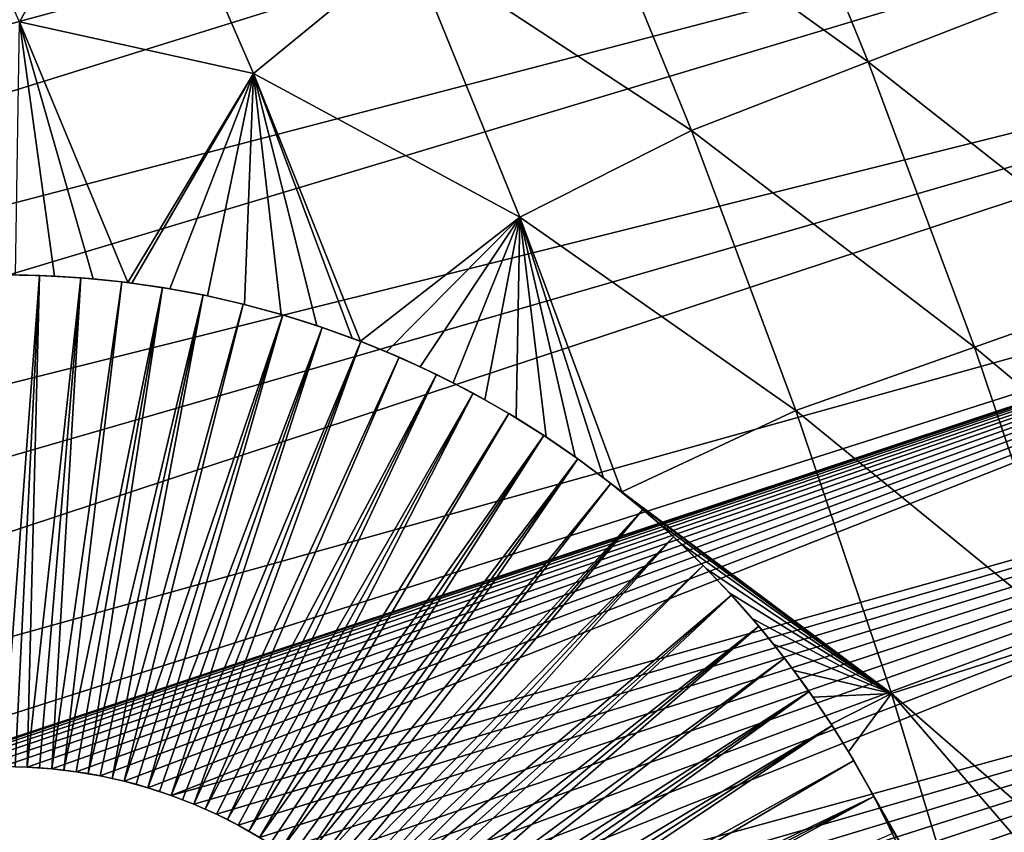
# Model space of a CAD drawing. Header units: millimetres. Extents: x -50 to 50, y -50 to 50.
# Tile 449 of 562: x 38.3 to 42.8, y 12.9 to 16.6. Entities that reach past the tile are written whole.
import ezdxf

# ---------------------------------------------------------------- set-up
doc = ezdxf.new("R2010")
doc.units = ezdxf.units.MM
doc.header["$LTSCALE"] = 65.185185
for name, color, linetype in [('36', 7, 'CONTINUOUS'), ('39', 7, 'CONTINUOUS'), ('58', 7, 'CONTINUOUS'), ('59', 7, 'CONTINUOUS'), ('61', 7, 'CONTINUOUS')]:
    doc.layers.add(name, color=color, linetype=linetype)

msp = doc.modelspace()

# ---------------------------------------------------------------- linework, layer by layer
at = {"layer": '36', "color": 15, "linetype": 'Continuous', "true_color": 0xaf503c}
for points in [[(37.7398, 17.7947, -4.9199), (38.818, 17.5918, -4.3157), (38.2728, 16.6172, -4.9199), (37.7398, 17.7947, -4.9199)], [(40.8318, 17.3852, -3.0691), (41.6293, 17.7247, -2.4271), (42.1553, 16.4342, -2.4271), (40.8318, 17.3852, -3.0691)], [(41.6293, 17.7247, -2.4271), (42.9543, 16.7456, -1.7726), (42.1553, 16.4342, -2.4271), (41.6293, 17.7247, -2.4271)], [(38.818, 17.5918, -4.3157), (39.3441, 16.3812, -4.3157), (38.2728, 16.6172, -4.9199), (38.818, 17.5918, -4.3157)], [(38.818, 17.5918, -4.3157), (40.0577, 16.9671, -3.6987), (39.3441, 16.3812, -4.3157), (38.818, 17.5918, -4.3157)], [(40.8318, 17.3852, -3.0691), (41.3477, 16.1195, -3.0691), (40.0577, 16.9671, -3.6987), (40.8318, 17.3852, -3.0691)], [(41.3477, 16.1195, -3.0691), (40.8318, 17.3852, -3.0691), (42.1553, 16.4342, -2.4271), (41.3477, 16.1195, -3.0691)], [(40.0577, 16.9671, -3.6987), (40.5618, 15.7237, -3.6987), (39.3441, 16.3812, -4.3157), (40.0577, 16.9671, -3.6987)], [(40.0577, 16.9671, -3.6987), (41.3477, 16.1195, -3.0691), (40.5618, 15.7237, -3.6987), (40.0577, 16.9671, -3.6987)], [(42.9543, 16.7456, -1.7726), (43.4495, 15.4148, -1.7726), (42.1553, 16.4342, -2.4271), (42.9543, 16.7456, -1.7726)], [(38.2549, 15.4589, -5.2265), (38.2728, 16.6172, -4.9199), (38.4333, 15.4535, -5.1191), (38.2549, 15.4589, -5.2265)], [(38.2728, 16.6172, -4.9199), (38.7691, 15.424, -4.9198), (38.6107, 15.441, -5.0133), (38.2728, 16.6172, -4.9199)], [(38.2728, 16.6172, -4.9199), (38.6107, 15.441, -5.0133), (38.4333, 15.4535, -5.1191), (38.2728, 16.6172, -4.9199)], [(38.2728, 16.6172, -4.9199), (39.3441, 16.3812, -4.3157), (38.7691, 15.424, -4.9198), (38.2728, 16.6172, -4.9199)], [(41.3477, 16.1195, -3.0691), (42.1553, 16.4342, -2.4271), (42.6413, 15.1282, -2.4271), (41.3477, 16.1195, -3.0691)], [(42.1553, 16.4342, -2.4271), (43.4495, 15.4148, -1.7726), (42.6413, 15.1282, -2.4271), (42.1553, 16.4342, -2.4271)], [(38.7691, 15.424, -4.9198), (39.3441, 16.3812, -4.3157), (38.7867, 15.4217, -4.9095), (38.7691, 15.424, -4.9198)], [(38.7867, 15.4217, -4.9095), (39.3441, 16.3812, -4.3157), (38.9608, 15.3956, -4.8078), (38.7867, 15.4217, -4.9095)], [(38.9608, 15.3956, -4.8078), (39.3441, 16.3812, -4.3157), (39.133, 15.3629, -4.7083), (38.9608, 15.3956, -4.8078)], [(39.133, 15.3629, -4.7083), (39.3441, 16.3812, -4.3157), (39.3027, 15.3238, -4.6112), (39.133, 15.3629, -4.7083)], [(39.3027, 15.3238, -4.6112), (39.3441, 16.3812, -4.3157), (39.4697, 15.2785, -4.5168), (39.3027, 15.3238, -4.6112)], [(39.3441, 16.3812, -4.3157), (40.5618, 15.7237, -3.6987), (39.8327, 15.1555, -4.3154), (39.3441, 16.3812, -4.3157)], [(39.3441, 16.3812, -4.3157), (39.8327, 15.1555, -4.3154), (39.7947, 15.1699, -4.3362), (39.3441, 16.3812, -4.3157)], [(39.3441, 16.3812, -4.3157), (39.7947, 15.1699, -4.3362), (39.6338, 15.2271, -4.4251), (39.3441, 16.3812, -4.3157)], [(39.4697, 15.2785, -4.5168), (39.3441, 16.3812, -4.3157), (39.6338, 15.2271, -4.4251), (39.4697, 15.2785, -4.5168)], [(41.3477, 16.1195, -3.0691), (41.8244, 14.8384, -3.0691), (40.5618, 15.7237, -3.6987), (41.3477, 16.1195, -3.0691)], [(41.8244, 14.8384, -3.0691), (41.3477, 16.1195, -3.0691), (42.6413, 15.1282, -2.4271), (41.8244, 14.8384, -3.0691)], [(39.8327, 15.1555, -4.3154), (40.5618, 15.7237, -3.6987), (39.9522, 15.1072, -4.2503), (39.8327, 15.1555, -4.3154)], [(39.9522, 15.1072, -4.2503), (40.5618, 15.7237, -3.6987), (40.1061, 15.0391, -4.1675), (39.9522, 15.1072, -4.2503)], [(40.1061, 15.0391, -4.1675), (40.5618, 15.7237, -3.6987), (40.2561, 14.9658, -4.0878), (40.1061, 15.0391, -4.1675)], [(40.2561, 14.9658, -4.0878), (40.5618, 15.7237, -3.6987), (40.4022, 14.8877, -4.0113), (40.2561, 14.9658, -4.0878)], [(40.4022, 14.8877, -4.0113), (40.5618, 15.7237, -3.6987), (40.5443, 14.8049, -3.938), (40.4022, 14.8877, -4.0113)], [(40.5443, 14.8049, -3.938), (40.5618, 15.7237, -3.6987), (40.6821, 14.7177, -3.8681), (40.5443, 14.8049, -3.938)], [(40.5618, 15.7237, -3.6987), (41.8244, 14.8384, -3.0691), (41.0277, 14.4658, -3.6983), (40.5618, 15.7237, -3.6987)], [(40.6821, 14.7177, -3.8681), (40.5618, 15.7237, -3.6987), (40.8156, 14.6263, -3.8015), (40.6821, 14.7177, -3.8681)], [(40.5618, 15.7237, -3.6987), (41.0277, 14.4658, -3.6983), (40.9448, 14.5309, -3.7383), (40.5618, 15.7237, -3.6987)], [(40.5618, 15.7237, -3.6987), (40.9448, 14.5309, -3.7383), (40.8156, 14.6263, -3.8015), (40.5618, 15.7237, -3.6987)], [(43.4495, 15.4148, -1.7726), (43.9035, 14.0694, -1.7726), (42.6413, 15.1282, -2.4271), (43.4495, 15.4148, -1.7726)], [(41.8244, 14.8384, -3.0691), (42.6413, 15.1282, -2.4271), (43.0869, 13.8078, -2.4271), (41.8244, 14.8384, -3.0691)], [(42.6413, 15.1282, -2.4271), (43.9035, 14.0694, -1.7726), (43.0869, 13.8078, -2.4271), (42.6413, 15.1282, -2.4271)], [(41.8244, 14.8384, -3.0691), (42.2615, 13.5433, -3.0691), (41.0277, 14.4658, -3.6983), (41.8244, 14.8384, -3.0691)], [(42.2615, 13.5433, -3.0691), (41.8244, 14.8384, -3.0691), (43.0869, 13.8078, -2.4271), (42.2615, 13.5433, -3.0691)], [(41.0277, 14.4658, -3.6983), (42.2615, 13.5433, -3.0691), (41.0695, 14.4318, -3.6784), (41.0277, 14.4658, -3.6983)], [(41.0695, 14.4318, -3.6784), (42.2615, 13.5433, -3.0691), (41.1896, 14.3292, -3.622), (41.0695, 14.4318, -3.6784)], [(41.1896, 14.3292, -3.622), (42.2615, 13.5433, -3.0691), (41.3052, 14.2233, -3.5689), (41.1896, 14.3292, -3.622)], [(41.3052, 14.2233, -3.5689), (42.2615, 13.5433, -3.0691), (41.4163, 14.1141, -3.5191), (41.3052, 14.2233, -3.5689)], [(41.4163, 14.1141, -3.5191), (42.2615, 13.5433, -3.0691), (41.5228, 14.002, -3.4728), (41.4163, 14.1141, -3.5191)], [(41.5228, 14.002, -3.4728), (42.2615, 13.5433, -3.0691), (41.6247, 13.8872, -3.4297), (41.5228, 14.002, -3.4728)], [(41.6247, 13.8872, -3.4297), (42.2615, 13.5433, -3.0691), (41.722, 13.7697, -3.39), (41.6247, 13.8872, -3.4297)], [(42.2615, 13.5433, -3.0691), (43.0869, 13.8078, -2.4271), (43.4916, 12.4743, -2.4271), (42.2615, 13.5433, -3.0691)], [(41.722, 13.7697, -3.39), (42.2615, 13.5433, -3.0691), (41.8147, 13.6496, -3.3535), (41.722, 13.7697, -3.39)], [(41.8147, 13.6496, -3.3535), (42.2615, 13.5433, -3.0691), (41.9028, 13.5272, -3.3204), (41.8147, 13.6496, -3.3535)], [(41.9028, 13.5272, -3.3204), (42.2615, 13.5433, -3.0691), (41.9864, 13.4027, -3.2905), (41.9028, 13.5272, -3.3204)], [(41.9864, 13.4027, -3.2905), (42.2615, 13.5433, -3.0691), (42.0653, 13.276, -3.2638), (41.9864, 13.4027, -3.2905)], [(42.2615, 13.5433, -3.0691), (42.6584, 12.2354, -3.0691), (42.0653, 13.276, -3.2638), (42.2615, 13.5433, -3.0691)], [(42.2615, 13.5433, -3.0691), (43.4916, 12.4743, -2.4271), (43.2434, 12.4031, -2.6204), (42.2615, 13.5433, -3.0691)], [(42.6584, 12.2354, -3.0691), (42.2615, 13.5433, -3.0691), (43.2434, 12.4031, -2.6204), (42.6584, 12.2354, -3.0691)], [(42.0653, 13.276, -3.2638), (42.6584, 12.2354, -3.0691), (42.1397, 13.1475, -3.2403), (42.0653, 13.276, -3.2638)], [(42.1397, 13.1475, -3.2403), (42.6584, 12.2354, -3.0691), (42.2095, 13.0169, -3.22), (42.1397, 13.1475, -3.2403)], [(42.2095, 13.0169, -3.22), (42.6584, 12.2354, -3.0691), (42.2748, 12.8846, -3.2028), (42.2095, 13.0169, -3.22)]]:
    msp.add_3dface(points, dxfattribs=at)
at = {"layer": '39', "color": 15, "linetype": 'Continuous', "true_color": 0xaf503c}
for points in [[(26.4181, 16.2183, 4.5), (44.5807, 21.9666, 4.5), (26.0449, 16.8112, 4.5), (26.4181, 16.2183, 4.5)], [(44.9657, 21.1673, 4.5), (44.5807, 21.9666, 4.5), (26.4181, 16.2183, 4.5), (44.9657, 21.1673, 4.5)], [(26.7778, 15.617, 4.5), (44.9657, 21.1673, 4.5), (26.4181, 16.2183, 4.5), (26.7778, 15.617, 4.5)], [(45.3362, 20.3614, 4.5), (44.9657, 21.1673, 4.5), (26.7778, 15.617, 4.5), (45.3362, 20.3614, 4.5)], [(27.1238, 15.0078, 4.5), (45.3362, 20.3614, 4.5), (26.7778, 15.617, 4.5), (27.1238, 15.0078, 4.5)], [(27.456, 14.3909, 4.5), (45.3362, 20.3614, 4.5), (27.1238, 15.0078, 4.5), (27.456, 14.3909, 4.5)], [(45.6924, 19.5488, 4.5), (45.3362, 20.3614, 4.5), (27.456, 14.3909, 4.5), (45.6924, 19.5488, 4.5)], [(27.7742, 13.7667, 4.5), (45.6924, 19.5488, 4.5), (27.456, 14.3909, 4.5), (27.7742, 13.7667, 4.5)], [(46.034, 18.7301, 4.5), (45.6924, 19.5488, 4.5), (27.7742, 13.7667, 4.5), (46.034, 18.7301, 4.5)], [(28.0781, 13.1355, 4.5), (46.034, 18.7301, 4.5), (27.7742, 13.7667, 4.5), (28.0781, 13.1355, 4.5)], [(46.361, 17.9054, 4.5), (46.034, 18.7301, 4.5), (28.0781, 13.1355, 4.5), (46.361, 17.9054, 4.5)], [(28.3678, 12.4975, 4.5), (46.361, 17.9054, 4.5), (28.0781, 13.1355, 4.5), (28.3678, 12.4975, 4.5)], [(46.6731, 17.075, 4.5), (46.361, 17.9054, 4.5), (28.3678, 12.4975, 4.5), (46.6731, 17.075, 4.5)], [(28.6429, 11.8532, 4.5), (46.6731, 17.075, 4.5), (28.3678, 12.4975, 4.5), (28.6429, 11.8532, 4.5)], [(28.9034, 11.2027, 4.5), (46.6731, 17.075, 4.5), (28.6429, 11.8532, 4.5), (28.9034, 11.2027, 4.5)], [(46.9704, 16.2392, 4.5), (46.6731, 17.075, 4.5), (28.9034, 11.2027, 4.5), (46.9704, 16.2392, 4.5)], [(29.1491, 10.5466, 4.5), (46.9704, 16.2392, 4.5), (28.9034, 11.2027, 4.5), (29.1491, 10.5466, 4.5)], [(46.9704, 16.2392, 4.5), (29.1491, 10.5466, 4.5), (37.5337, 13.1058, 4.5), (46.9704, 16.2392, 4.5)], [(37.6415, 13.1368, 4.5), (46.9704, 16.2392, 4.5), (37.5337, 13.1058, 4.5), (37.6415, 13.1368, 4.5)], [(37.7508, 13.1623, 4.5), (46.9704, 16.2392, 4.5), (37.6415, 13.1368, 4.5), (37.7508, 13.1623, 4.5)], [(37.8611, 13.1823, 4.5), (46.9704, 16.2392, 4.5), (37.7508, 13.1623, 4.5), (37.8611, 13.1823, 4.5)], [(37.9724, 13.1968, 4.5), (46.9704, 16.2392, 4.5), (37.8611, 13.1823, 4.5), (37.9724, 13.1968, 4.5)], [(38.0842, 13.2057, 4.5), (46.9704, 16.2392, 4.5), (37.9724, 13.1968, 4.5), (38.0842, 13.2057, 4.5)], [(38.1964, 13.2091, 4.5), (46.9704, 16.2392, 4.5), (38.0842, 13.2057, 4.5), (38.1964, 13.2091, 4.5)], [(38.3085, 13.2069, 4.5), (46.9704, 16.2392, 4.5), (38.1964, 13.2091, 4.5), (38.3085, 13.2069, 4.5)], [(38.4205, 13.199, 4.5), (46.9704, 16.2392, 4.5), (38.3085, 13.2069, 4.5), (38.4205, 13.199, 4.5)], [(38.5318, 13.1856, 4.5), (46.9704, 16.2392, 4.5), (38.4205, 13.199, 4.5), (38.5318, 13.1856, 4.5)], [(38.6424, 13.1667, 4.5), (46.9704, 16.2392, 4.5), (38.5318, 13.1856, 4.5), (38.6424, 13.1667, 4.5)], [(38.7519, 13.1423, 4.5), (46.9704, 16.2392, 4.5), (38.6424, 13.1667, 4.5), (38.7519, 13.1423, 4.5)], [(38.86, 13.1125, 4.5), (46.9704, 16.2392, 4.5), (38.7519, 13.1423, 4.5), (38.86, 13.1125, 4.5)], [(38.9666, 13.0772, 4.5), (46.9704, 16.2392, 4.5), (38.86, 13.1125, 4.5), (38.9666, 13.0772, 4.5)], [(47.2527, 15.3982, 4.5), (46.9704, 16.2392, 4.5), (38.9666, 13.0772, 4.5), (47.2527, 15.3982, 4.5)], [(39.0712, 13.0368, 4.5), (47.2527, 15.3982, 4.5), (38.9666, 13.0772, 4.5), (39.0712, 13.0368, 4.5)], [(39.1737, 12.9912, 4.5), (47.2527, 15.3982, 4.5), (39.0712, 13.0368, 4.5), (39.1737, 12.9912, 4.5)], [(39.2738, 12.9405, 4.5), (47.2527, 15.3982, 4.5), (39.1737, 12.9912, 4.5), (39.2738, 12.9405, 4.5)], [(39.3712, 12.8849, 4.5), (47.2527, 15.3982, 4.5), (39.2738, 12.9405, 4.5), (39.3712, 12.8849, 4.5)], [(39.4657, 12.8245, 4.5), (47.2527, 15.3982, 4.5), (39.3712, 12.8849, 4.5), (39.4657, 12.8245, 4.5)], [(39.5572, 12.7594, 4.5), (47.2527, 15.3982, 4.5), (39.4657, 12.8245, 4.5), (39.5572, 12.7594, 4.5)], [(39.6452, 12.6899, 4.5), (47.2527, 15.3982, 4.5), (39.5572, 12.7594, 4.5), (39.6452, 12.6899, 4.5)], [(39.7297, 12.6161, 4.5), (47.2527, 15.3982, 4.5), (39.6452, 12.6899, 4.5), (39.7297, 12.6161, 4.5)], [(39.8104, 12.5382, 4.5), (47.2527, 15.3982, 4.5), (39.7297, 12.6161, 4.5), (39.8104, 12.5382, 4.5)], [(39.8871, 12.4563, 4.5), (47.2527, 15.3982, 4.5), (39.8104, 12.5382, 4.5), (39.8871, 12.4563, 4.5)], [(47.52, 14.5523, 4.5), (47.2527, 15.3982, 4.5), (39.8871, 12.4563, 4.5), (47.52, 14.5523, 4.5)], [(39.9597, 12.3707, 4.5), (47.52, 14.5523, 4.5), (39.8871, 12.4563, 4.5), (39.9597, 12.3707, 4.5)], [(40.0279, 12.2816, 4.5), (47.52, 14.5523, 4.5), (39.9597, 12.3707, 4.5), (40.0279, 12.2816, 4.5)], [(40.0915, 12.1893, 4.5), (47.52, 14.5523, 4.5), (40.0279, 12.2816, 4.5), (40.0915, 12.1893, 4.5)], [(40.1505, 12.0938, 4.5), (47.52, 14.5523, 4.5), (40.0915, 12.1893, 4.5), (40.1505, 12.0938, 4.5)], [(40.2046, 11.9956, 4.5), (47.52, 14.5523, 4.5), (40.1505, 12.0938, 4.5), (40.2046, 11.9956, 4.5)], [(40.2538, 11.8948, 4.5), (47.52, 14.5523, 4.5), (40.2046, 11.9956, 4.5), (40.2538, 11.8948, 4.5)], [(40.2979, 11.7916, 4.5), (47.52, 14.5523, 4.5), (40.2538, 11.8948, 4.5), (40.2979, 11.7916, 4.5)], [(40.3368, 11.6864, 4.5), (47.52, 14.5523, 4.5), (40.2979, 11.7916, 4.5), (40.3368, 11.6864, 4.5)], [(40.3704, 11.5793, 4.5), (47.52, 14.5523, 4.5), (40.3368, 11.6864, 4.5), (40.3704, 11.5793, 4.5)], [(47.7721, 13.7017, 4.5), (47.52, 14.5523, 4.5), (40.3704, 11.5793, 4.5), (47.7721, 13.7017, 4.5)], [(40.3987, 11.4707, 4.5), (47.7721, 13.7017, 4.5), (40.3704, 11.5793, 4.5), (40.3987, 11.4707, 4.5)], [(40.4214, 11.3609, 4.5), (47.7721, 13.7017, 4.5), (40.3987, 11.4707, 4.5), (40.4214, 11.3609, 4.5)], [(40.4387, 11.25, 4.5), (47.7721, 13.7017, 4.5), (40.4214, 11.3609, 4.5), (40.4387, 11.25, 4.5)], [(40.4504, 11.1385, 4.5), (47.7721, 13.7017, 4.5), (40.4387, 11.25, 4.5), (40.4504, 11.1385, 4.5)], [(40.4415, 10.6905, 4.5), (47.7721, 13.7017, 4.5), (40.4521, 10.8022, 4.5), (40.4415, 10.6905, 4.5)], [(48.009, 12.8468, 4.5), (47.7721, 13.7017, 4.5), (40.4415, 10.6905, 4.5), (48.009, 12.8468, 4.5)], [(40.4566, 11.0265, 4.5), (47.7721, 13.7017, 4.5), (40.4504, 11.1385, 4.5), (40.4566, 11.0265, 4.5)], [(40.4521, 10.8022, 4.5), (47.7721, 13.7017, 4.5), (40.4571, 10.9142, 4.5), (40.4521, 10.8022, 4.5)], [(40.4571, 10.9142, 4.5), (47.7721, 13.7017, 4.5), (40.4566, 11.0265, 4.5), (40.4571, 10.9142, 4.5)]]:
    msp.add_3dface(points, dxfattribs=at)
at = {"layer": '58', "color": 15, "linetype": 'Continuous', "true_color": 0xaf503c}
for points in [[(38.3085, 13.2069, 4.5), (38.1964, 13.2091, 4.5), (38.3085, 13.2069, -0.5), (38.3085, 13.2069, 4.5)], [(38.3085, 13.2069, -0.5), (38.1964, 13.2091, 4.5), (38.2525, 13.2087, -0.5), (38.3085, 13.2069, -0.5)], [(38.4204, 13.199, -0.5), (38.3085, 13.2069, 4.5), (38.3645, 13.2036, -0.5), (38.4204, 13.199, -0.5)], [(38.4205, 13.199, 4.5), (38.3085, 13.2069, 4.5), (38.4204, 13.199, -0.5), (38.4205, 13.199, 4.5)], [(38.3645, 13.2036, -0.5), (38.3085, 13.2069, 4.5), (38.3085, 13.2069, -0.5), (38.3645, 13.2036, -0.5)], [(38.4762, 13.193, -0.5), (38.4205, 13.199, 4.5), (38.4204, 13.199, -0.5), (38.4762, 13.193, -0.5)], [(38.5318, 13.1856, -0.5), (38.4205, 13.199, 4.5), (38.4762, 13.193, -0.5), (38.5318, 13.1856, -0.5)], [(38.5318, 13.1856, 4.5), (38.4205, 13.199, 4.5), (38.5318, 13.1856, -0.5), (38.5318, 13.1856, 4.5)], [(38.5872, 13.1769, -0.5), (38.5318, 13.1856, 4.5), (38.5318, 13.1856, -0.5), (38.5872, 13.1769, -0.5)], [(38.6424, 13.1667, -0.5), (38.5318, 13.1856, 4.5), (38.5872, 13.1769, -0.5), (38.6424, 13.1667, -0.5)], [(38.6424, 13.1667, 4.5), (38.5318, 13.1856, 4.5), (38.6424, 13.1667, -0.5), (38.6424, 13.1667, 4.5)], [(38.6973, 13.1552, -0.5), (38.6424, 13.1667, 4.5), (38.6424, 13.1667, -0.5), (38.6973, 13.1552, -0.5)], [(38.7519, 13.1423, -0.5), (38.6424, 13.1667, 4.5), (38.6973, 13.1552, -0.5), (38.7519, 13.1423, -0.5)], [(38.7519, 13.1423, 4.5), (38.6424, 13.1667, 4.5), (38.7519, 13.1423, -0.5), (38.7519, 13.1423, 4.5)], [(38.8062, 13.128, -0.5), (38.7519, 13.1423, 4.5), (38.7519, 13.1423, -0.5), (38.8062, 13.128, -0.5)], [(38.86, 13.1124, -0.5), (38.7519, 13.1423, 4.5), (38.8062, 13.128, -0.5), (38.86, 13.1124, -0.5)], [(38.86, 13.1125, 4.5), (38.7519, 13.1423, 4.5), (38.86, 13.1124, -0.5), (38.86, 13.1125, 4.5)], [(38.9666, 13.0772, 4.5), (38.86, 13.1125, 4.5), (38.9666, 13.0772, -0.5), (38.9666, 13.0772, 4.5)], [(38.9135, 13.0955, -0.5), (38.86, 13.1125, 4.5), (38.86, 13.1124, -0.5), (38.9135, 13.0955, -0.5)], [(38.9666, 13.0772, -0.5), (38.86, 13.1125, 4.5), (38.9135, 13.0955, -0.5), (38.9666, 13.0772, -0.5)], [(39.0712, 13.0368, 4.5), (38.9666, 13.0772, 4.5), (39.0712, 13.0368, -0.5), (39.0712, 13.0368, 4.5)], [(39.0712, 13.0368, -0.5), (38.9666, 13.0772, 4.5), (39.0191, 13.0577, -0.5), (39.0712, 13.0368, -0.5)], [(39.0191, 13.0577, -0.5), (38.9666, 13.0772, 4.5), (38.9666, 13.0772, -0.5), (39.0191, 13.0577, -0.5)], [(39.1227, 13.0146, -0.5), (39.0712, 13.0368, 4.5), (39.0712, 13.0368, -0.5), (39.1227, 13.0146, -0.5)], [(39.1737, 12.9912, -0.5), (39.0712, 13.0368, 4.5), (39.1227, 13.0146, -0.5), (39.1737, 12.9912, -0.5)], [(39.1737, 12.9912, 4.5), (39.0712, 13.0368, 4.5), (39.1737, 12.9912, -0.5), (39.1737, 12.9912, 4.5)], [(39.2738, 12.9405, 4.5), (39.1737, 12.9912, 4.5), (39.2738, 12.9405, -0.5), (39.2738, 12.9405, 4.5)], [(39.2738, 12.9405, -0.5), (39.1737, 12.9912, 4.5), (39.2241, 12.9664, -0.5), (39.2738, 12.9405, -0.5)], [(39.2241, 12.9664, -0.5), (39.1737, 12.9912, 4.5), (39.1737, 12.9912, -0.5), (39.2241, 12.9664, -0.5)], [(39.3712, 12.8849, 4.5), (39.2738, 12.9405, 4.5), (39.3712, 12.8849, -0.5), (39.3712, 12.8849, 4.5)], [(39.3712, 12.8849, -0.5), (39.2738, 12.9405, 4.5), (39.3228, 12.9133, -0.5), (39.3712, 12.8849, -0.5)], [(39.3228, 12.9133, -0.5), (39.2738, 12.9405, 4.5), (39.2738, 12.9405, -0.5), (39.3228, 12.9133, -0.5)]]:
    msp.add_3dface(points, dxfattribs=at)
at = {"layer": '59', "color": 15, "linetype": 'Continuous', "true_color": 0xaf503c}
for points in [[(38.1762, 15.459, -2.75), (38.2549, 15.4589, -5.2265), (38.3646, 15.4564, -2.75), (38.1762, 15.459, -2.75)], [(38.2549, 15.4589, -5.2265), (38.4333, 15.4535, -5.1191), (38.3646, 15.4564, -2.75), (38.2549, 15.4589, -5.2265)], [(38.3646, 15.4564, -2.75), (38.4333, 15.4535, -5.1191), (38.5528, 15.4459, -2.75), (38.3646, 15.4564, -2.75)], [(38.4333, 15.4535, -5.1191), (38.6107, 15.441, -5.0133), (38.5528, 15.4459, -2.75), (38.4333, 15.4535, -5.1191)], [(38.5528, 15.4459, -2.75), (38.6107, 15.441, -5.0133), (38.7404, 15.4275, -2.75), (38.5528, 15.4459, -2.75)], [(38.6107, 15.441, -5.0133), (38.7691, 15.424, -4.9198), (38.7404, 15.4275, -2.75), (38.6107, 15.441, -5.0133)], [(38.7691, 15.424, -4.9198), (38.7867, 15.4217, -4.9095), (38.7404, 15.4275, -2.75), (38.7691, 15.424, -4.9198)], [(38.7404, 15.4275, -2.75), (38.7867, 15.4217, -4.9095), (38.927, 15.4012, -2.75), (38.7404, 15.4275, -2.75)], [(38.7867, 15.4217, -4.9095), (38.9608, 15.3956, -4.8078), (38.927, 15.4012, -2.75), (38.7867, 15.4217, -4.9095)], [(38.927, 15.4012, -2.75), (38.9608, 15.3956, -4.8078), (39.1124, 15.3672, -2.75), (38.927, 15.4012, -2.75)], [(38.9608, 15.3956, -4.8078), (39.133, 15.3629, -4.7083), (39.1124, 15.3672, -2.75), (38.9608, 15.3956, -4.8078)], [(39.1124, 15.3672, -2.75), (39.133, 15.3629, -4.7083), (39.2962, 15.3255, -2.75), (39.1124, 15.3672, -2.75)], [(39.133, 15.3629, -4.7083), (39.3027, 15.3238, -4.6112), (39.2962, 15.3255, -2.75), (39.133, 15.3629, -4.7083)], [(39.3027, 15.3238, -4.6112), (39.4697, 15.2785, -4.5168), (39.2962, 15.3255, -2.75), (39.3027, 15.3238, -4.6112)], [(39.2962, 15.3255, -2.75), (39.4697, 15.2785, -4.5168), (39.4781, 15.276, -2.75), (39.2962, 15.3255, -2.75)], [(39.4697, 15.2785, -4.5168), (39.6338, 15.2271, -4.4251), (39.4781, 15.276, -2.75), (39.4697, 15.2785, -4.5168)], [(39.4781, 15.276, -2.75), (39.6338, 15.2271, -4.4251), (39.6578, 15.2191, -2.75), (39.4781, 15.276, -2.75)], [(39.6338, 15.2271, -4.4251), (39.7947, 15.1699, -4.3362), (39.6578, 15.2191, -2.75), (39.6338, 15.2271, -4.4251)], [(39.7947, 15.1699, -4.3362), (39.8327, 15.1555, -4.3154), (39.6578, 15.2191, -2.75), (39.7947, 15.1699, -4.3362)], [(39.6578, 15.2191, -2.75), (39.8327, 15.1555, -4.3154), (39.8349, 15.1546, -2.75), (39.6578, 15.2191, -2.75)], [(39.8327, 15.1555, -4.3154), (39.9522, 15.1072, -4.2503), (39.8349, 15.1546, -2.75), (39.8327, 15.1555, -4.3154)], [(39.8349, 15.1546, -2.75), (39.9522, 15.1072, -4.2503), (40.0091, 15.0828, -2.75), (39.8349, 15.1546, -2.75)], [(39.9522, 15.1072, -4.2503), (40.1061, 15.0391, -4.1675), (40.0091, 15.0828, -2.75), (39.9522, 15.1072, -4.2503)], [(40.0091, 15.0828, -2.75), (40.1061, 15.0391, -4.1675), (40.1802, 15.0037, -2.75), (40.0091, 15.0828, -2.75)], [(40.1061, 15.0391, -4.1675), (40.2561, 14.9658, -4.0878), (40.1802, 15.0037, -2.75), (40.1061, 15.0391, -4.1675)], [(40.1802, 15.0037, -2.75), (40.2561, 14.9658, -4.0878), (40.3479, 14.9175, -2.75), (40.1802, 15.0037, -2.75)], [(40.2561, 14.9658, -4.0878), (40.4022, 14.8877, -4.0113), (40.3479, 14.9175, -2.75), (40.2561, 14.9658, -4.0878)], [(40.3479, 14.9175, -2.75), (40.4022, 14.8877, -4.0113), (40.5118, 14.8244, -2.75), (40.3479, 14.9175, -2.75)], [(40.4022, 14.8877, -4.0113), (40.5443, 14.8049, -3.938), (40.5118, 14.8244, -2.75), (40.4022, 14.8877, -4.0113)], [(40.5118, 14.8244, -2.75), (40.5443, 14.8049, -3.938), (40.6716, 14.7246, -2.75), (40.5118, 14.8244, -2.75)], [(40.5443, 14.8049, -3.938), (40.6821, 14.7177, -3.8681), (40.6716, 14.7246, -2.75), (40.5443, 14.8049, -3.938)], [(40.6821, 14.7177, -3.8681), (40.8156, 14.6263, -3.8015), (40.6716, 14.7246, -2.75), (40.6821, 14.7177, -3.8681)], [(40.6716, 14.7246, -2.75), (40.8156, 14.6263, -3.8015), (40.8271, 14.6181, -2.75), (40.6716, 14.7246, -2.75)], [(40.8156, 14.6263, -3.8015), (40.9448, 14.5309, -3.7383), (40.8271, 14.6181, -2.75), (40.8156, 14.6263, -3.8015)], [(40.8271, 14.6181, -2.75), (40.9448, 14.5309, -3.7383), (40.9781, 14.5052, -2.75), (40.8271, 14.6181, -2.75)], [(40.9448, 14.5309, -3.7383), (41.0277, 14.4658, -3.6983), (40.9781, 14.5052, -2.75), (40.9448, 14.5309, -3.7383)], [(40.9781, 14.5052, -2.75), (41.0695, 14.4318, -3.6784), (41.1241, 14.3861, -2.75), (40.9781, 14.5052, -2.75)], [(41.0277, 14.4658, -3.6983), (41.0695, 14.4318, -3.6784), (40.9781, 14.5052, -2.75), (41.0277, 14.4658, -3.6983)], [(41.0695, 14.4318, -3.6784), (41.1896, 14.3292, -3.622), (41.1241, 14.3861, -2.75), (41.0695, 14.4318, -3.6784)], [(41.1241, 14.3861, -2.75), (41.1896, 14.3292, -3.622), (41.2651, 14.2609, -2.75), (41.1241, 14.3861, -2.75)], [(41.1896, 14.3292, -3.622), (41.3052, 14.2233, -3.5689), (41.2651, 14.2609, -2.75), (41.1896, 14.3292, -3.622)], [(41.2651, 14.2609, -2.75), (41.3052, 14.2233, -3.5689), (41.4006, 14.13, -2.75), (41.2651, 14.2609, -2.75)], [(41.3052, 14.2233, -3.5689), (41.4163, 14.1141, -3.5191), (41.4006, 14.13, -2.75), (41.3052, 14.2233, -3.5689)], [(41.4163, 14.1141, -3.5191), (41.5228, 14.002, -3.4728), (41.4006, 14.13, -2.75), (41.4163, 14.1141, -3.5191)], [(41.4006, 14.13, -2.75), (41.5228, 14.002, -3.4728), (41.5306, 13.9935, -2.75), (41.4006, 14.13, -2.75)], [(41.5228, 14.002, -3.4728), (41.6247, 13.8872, -3.4297), (41.5306, 13.9935, -2.75), (41.5228, 14.002, -3.4728)], [(41.5306, 13.9935, -2.75), (41.6247, 13.8872, -3.4297), (41.6548, 13.8517, -2.75), (41.5306, 13.9935, -2.75)], [(41.6247, 13.8872, -3.4297), (41.722, 13.7697, -3.39), (41.6548, 13.8517, -2.75), (41.6247, 13.8872, -3.4297)], [(41.6548, 13.8517, -2.75), (41.722, 13.7697, -3.39), (41.7729, 13.7048, -2.75), (41.6548, 13.8517, -2.75)], [(41.722, 13.7697, -3.39), (41.8147, 13.6496, -3.3535), (41.7729, 13.7048, -2.75), (41.722, 13.7697, -3.39)], [(41.7729, 13.7048, -2.75), (41.8147, 13.6496, -3.3535), (41.8847, 13.5531, -2.75), (41.7729, 13.7048, -2.75)], [(41.8147, 13.6496, -3.3535), (41.9028, 13.5272, -3.3204), (41.8847, 13.5531, -2.75), (41.8147, 13.6496, -3.3535)], [(41.9028, 13.5272, -3.3204), (41.9864, 13.4027, -3.2905), (41.8847, 13.5531, -2.75), (41.9028, 13.5272, -3.3204)], [(41.8847, 13.5531, -2.75), (41.9864, 13.4027, -3.2905), (41.9901, 13.3968, -2.75), (41.8847, 13.5531, -2.75)], [(41.9864, 13.4027, -3.2905), (42.0653, 13.276, -3.2638), (41.9901, 13.3968, -2.75), (41.9864, 13.4027, -3.2905)], [(41.9901, 13.3968, -2.75), (42.0653, 13.276, -3.2638), (42.0889, 13.2363, -2.75), (41.9901, 13.3968, -2.75)], [(42.0653, 13.276, -3.2638), (42.1397, 13.1475, -3.2403), (42.0889, 13.2363, -2.75), (42.0653, 13.276, -3.2638)], [(42.0889, 13.2363, -2.75), (42.1397, 13.1475, -3.2403), (42.1808, 13.0718, -2.75), (42.0889, 13.2363, -2.75)], [(42.1397, 13.1475, -3.2403), (42.2095, 13.0169, -3.22), (42.1808, 13.0718, -2.75), (42.1397, 13.1475, -3.2403)], [(42.1808, 13.0718, -2.75), (42.2095, 13.0169, -3.22), (42.2658, 12.9035, -2.75), (42.1808, 13.0718, -2.75)], [(42.2095, 13.0169, -3.22), (42.2748, 12.8846, -3.2028), (42.2658, 12.9035, -2.75), (42.2095, 13.0169, -3.22)]]:
    msp.add_3dface(points, dxfattribs=at)
at = {"layer": '61', "color": 15, "linetype": 'Continuous', "true_color": 0xaf503c}
for points in [[(38.1964, 13.2091, -0.5), (38.1762, 15.459, -2.75), (38.3646, 15.4564, -2.75), (38.1964, 13.2091, -0.5)], [(38.2525, 13.2087, -0.5), (38.1964, 13.2091, -0.5), (38.3646, 15.4564, -2.75), (38.2525, 13.2087, -0.5)], [(38.3085, 13.2069, -0.5), (38.2525, 13.2087, -0.5), (38.3646, 15.4564, -2.75), (38.3085, 13.2069, -0.5)], [(38.3085, 13.2069, -0.5), (38.3646, 15.4564, -2.75), (38.5528, 15.4459, -2.75), (38.3085, 13.2069, -0.5)], [(38.3645, 13.2036, -0.5), (38.3085, 13.2069, -0.5), (38.5528, 15.4459, -2.75), (38.3645, 13.2036, -0.5)], [(38.4204, 13.199, -0.5), (38.3645, 13.2036, -0.5), (38.5528, 15.4459, -2.75), (38.4204, 13.199, -0.5)], [(38.4204, 13.199, -0.5), (38.5528, 15.4459, -2.75), (38.7404, 15.4275, -2.75), (38.4204, 13.199, -0.5)], [(38.4762, 13.193, -0.5), (38.4204, 13.199, -0.5), (38.7404, 15.4275, -2.75), (38.4762, 13.193, -0.5)], [(38.4762, 13.193, -0.5), (38.7404, 15.4275, -2.75), (38.927, 15.4012, -2.75), (38.4762, 13.193, -0.5)], [(38.5318, 13.1856, -0.5), (38.4762, 13.193, -0.5), (38.927, 15.4012, -2.75), (38.5318, 13.1856, -0.5)], [(38.5872, 13.1769, -0.5), (38.5318, 13.1856, -0.5), (38.927, 15.4012, -2.75), (38.5872, 13.1769, -0.5)], [(38.5872, 13.1769, -0.5), (38.927, 15.4012, -2.75), (39.1124, 15.3672, -2.75), (38.5872, 13.1769, -0.5)], [(38.6424, 13.1667, -0.5), (38.5872, 13.1769, -0.5), (39.1124, 15.3672, -2.75), (38.6424, 13.1667, -0.5)], [(38.6973, 13.1552, -0.5), (38.6424, 13.1667, -0.5), (39.1124, 15.3672, -2.75), (38.6973, 13.1552, -0.5)], [(38.6973, 13.1552, -0.5), (39.1124, 15.3672, -2.75), (39.2962, 15.3255, -2.75), (38.6973, 13.1552, -0.5)], [(38.7519, 13.1423, -0.5), (38.6973, 13.1552, -0.5), (39.2962, 15.3255, -2.75), (38.7519, 13.1423, -0.5)], [(38.7519, 13.1423, -0.5), (39.2962, 15.3255, -2.75), (39.4781, 15.276, -2.75), (38.7519, 13.1423, -0.5)], [(38.8062, 13.128, -0.5), (38.7519, 13.1423, -0.5), (39.4781, 15.276, -2.75), (38.8062, 13.128, -0.5)], [(38.86, 13.1124, -0.5), (38.8062, 13.128, -0.5), (39.4781, 15.276, -2.75), (38.86, 13.1124, -0.5)], [(38.86, 13.1124, -0.5), (39.4781, 15.276, -2.75), (39.6578, 15.2191, -2.75), (38.86, 13.1124, -0.5)], [(38.9135, 13.0955, -0.5), (38.86, 13.1124, -0.5), (39.6578, 15.2191, -2.75), (38.9135, 13.0955, -0.5)], [(38.9666, 13.0772, -0.5), (38.9135, 13.0955, -0.5), (39.6578, 15.2191, -2.75), (38.9666, 13.0772, -0.5)], [(38.9666, 13.0772, -0.5), (39.6578, 15.2191, -2.75), (39.8349, 15.1546, -2.75), (38.9666, 13.0772, -0.5)], [(39.0191, 13.0577, -0.5), (38.9666, 13.0772, -0.5), (39.8349, 15.1546, -2.75), (39.0191, 13.0577, -0.5)], [(39.0712, 13.0368, -0.5), (39.0191, 13.0577, -0.5), (39.8349, 15.1546, -2.75), (39.0712, 13.0368, -0.5)], [(39.0712, 13.0368, -0.5), (39.8349, 15.1546, -2.75), (40.0091, 15.0828, -2.75), (39.0712, 13.0368, -0.5)], [(39.1227, 13.0146, -0.5), (39.0712, 13.0368, -0.5), (40.0091, 15.0828, -2.75), (39.1227, 13.0146, -0.5)], [(39.1227, 13.0146, -0.5), (40.0091, 15.0828, -2.75), (40.1802, 15.0037, -2.75), (39.1227, 13.0146, -0.5)], [(39.1737, 12.9912, -0.5), (39.1227, 13.0146, -0.5), (40.1802, 15.0037, -2.75), (39.1737, 12.9912, -0.5)], [(39.2241, 12.9664, -0.5), (39.1737, 12.9912, -0.5), (40.1802, 15.0037, -2.75), (39.2241, 12.9664, -0.5)], [(39.2241, 12.9664, -0.5), (40.1802, 15.0037, -2.75), (40.3479, 14.9175, -2.75), (39.2241, 12.9664, -0.5)], [(39.2738, 12.9405, -0.5), (39.2241, 12.9664, -0.5), (40.3479, 14.9175, -2.75), (39.2738, 12.9405, -0.5)], [(39.3228, 12.9133, -0.5), (39.2738, 12.9405, -0.5), (40.3479, 14.9175, -2.75), (39.3228, 12.9133, -0.5)], [(39.3228, 12.9133, -0.5), (40.3479, 14.9175, -2.75), (40.5118, 14.8244, -2.75), (39.3228, 12.9133, -0.5)], [(39.3712, 12.8849, -0.5), (39.3228, 12.9133, -0.5), (40.5118, 14.8244, -2.75), (39.3712, 12.8849, -0.5)], [(39.3712, 12.8849, -0.5), (40.5118, 14.8244, -2.75), (40.6716, 14.7246, -2.75), (39.3712, 12.8849, -0.5)], [(39.4189, 12.8553, -0.5), (39.3712, 12.8849, -0.5), (40.6716, 14.7246, -2.75), (39.4189, 12.8553, -0.5)], [(39.4658, 12.8245, -0.5), (39.4189, 12.8553, -0.5), (40.6716, 14.7246, -2.75), (39.4658, 12.8245, -0.5)], [(39.4658, 12.8245, -0.5), (40.6716, 14.7246, -2.75), (40.8271, 14.6181, -2.75), (39.4658, 12.8245, -0.5)], [(39.5119, 12.7925, -0.5), (39.4658, 12.8245, -0.5), (40.8271, 14.6181, -2.75), (39.5119, 12.7925, -0.5)], [(39.5572, 12.7594, -0.5), (39.5119, 12.7925, -0.5), (40.8271, 14.6181, -2.75), (39.5572, 12.7594, -0.5)], [(39.5572, 12.7594, -0.5), (40.8271, 14.6181, -2.75), (40.9781, 14.5052, -2.75), (39.5572, 12.7594, -0.5)], [(39.6016, 12.7252, -0.5), (39.5572, 12.7594, -0.5), (40.9781, 14.5052, -2.75), (39.6016, 12.7252, -0.5)], [(39.6016, 12.7252, -0.5), (40.9781, 14.5052, -2.75), (41.1241, 14.3861, -2.75), (39.6016, 12.7252, -0.5)], [(39.6452, 12.6899, -0.5), (39.6016, 12.7252, -0.5), (41.1241, 14.3861, -2.75), (39.6452, 12.6899, -0.5)], [(39.6879, 12.6535, -0.5), (39.6452, 12.6899, -0.5), (41.1241, 14.3861, -2.75), (39.6879, 12.6535, -0.5)], [(39.6879, 12.6535, -0.5), (41.1241, 14.3861, -2.75), (41.2651, 14.2609, -2.75), (39.6879, 12.6535, -0.5)], [(39.7297, 12.6161, -0.5), (39.6879, 12.6535, -0.5), (41.2651, 14.2609, -2.75), (39.7297, 12.6161, -0.5)], [(39.7706, 12.5776, -0.5), (39.7297, 12.6161, -0.5), (41.2651, 14.2609, -2.75), (39.7706, 12.5776, -0.5)], [(39.7706, 12.5776, -0.5), (41.2651, 14.2609, -2.75), (41.4006, 14.13, -2.75), (39.7706, 12.5776, -0.5)], [(39.8104, 12.5382, -0.5), (39.7706, 12.5776, -0.5), (41.4006, 14.13, -2.75), (39.8104, 12.5382, -0.5)], [(39.8104, 12.5382, -0.5), (41.4006, 14.13, -2.75), (41.5306, 13.9935, -2.75), (39.8104, 12.5382, -0.5)], [(39.8493, 12.4977, -0.5), (39.8104, 12.5382, -0.5), (41.5306, 13.9935, -2.75), (39.8493, 12.4977, -0.5)], [(39.8871, 12.4563, -0.5), (39.8493, 12.4977, -0.5), (41.5306, 13.9935, -2.75), (39.8871, 12.4563, -0.5)], [(39.8871, 12.4563, -0.5), (41.5306, 13.9935, -2.75), (41.6548, 13.8517, -2.75), (39.8871, 12.4563, -0.5)], [(39.9239, 12.414, -0.5), (39.8871, 12.4563, -0.5), (41.6548, 13.8517, -2.75), (39.9239, 12.414, -0.5)], [(39.9597, 12.3707, -0.5), (39.9239, 12.414, -0.5), (41.6548, 13.8517, -2.75), (39.9597, 12.3707, -0.5)], [(39.9597, 12.3707, -0.5), (41.6548, 13.8517, -2.75), (41.7729, 13.7048, -2.75), (39.9597, 12.3707, -0.5)], [(39.9943, 12.3266, -0.5), (39.9597, 12.3707, -0.5), (41.7729, 13.7048, -2.75), (39.9943, 12.3266, -0.5)], [(39.9943, 12.3266, -0.5), (41.7729, 13.7048, -2.75), (41.8847, 13.5531, -2.75), (39.9943, 12.3266, -0.5)], [(40.0279, 12.2816, -0.5), (39.9943, 12.3266, -0.5), (41.8847, 13.5531, -2.75), (40.0279, 12.2816, -0.5)], [(40.0603, 12.2359, -0.5), (40.0279, 12.2816, -0.5), (41.8847, 13.5531, -2.75), (40.0603, 12.2359, -0.5)], [(40.0603, 12.2359, -0.5), (41.8847, 13.5531, -2.75), (41.9901, 13.3968, -2.75), (40.0603, 12.2359, -0.5)], [(40.0915, 12.1893, -0.5), (40.0603, 12.2359, -0.5), (41.9901, 13.3968, -2.75), (40.0915, 12.1893, -0.5)], [(40.1216, 12.1419, -0.5), (40.0915, 12.1893, -0.5), (41.9901, 13.3968, -2.75), (40.1216, 12.1419, -0.5)], [(40.1216, 12.1419, -0.5), (41.9901, 13.3968, -2.75), (42.0889, 13.2363, -2.75), (40.1216, 12.1419, -0.5)], [(40.1505, 12.0938, -0.5), (40.1216, 12.1419, -0.5), (42.0889, 13.2363, -2.75), (40.1505, 12.0938, -0.5)], [(40.1505, 12.0938, -0.5), (42.0889, 13.2363, -2.75), (42.1808, 13.0718, -2.75), (40.1505, 12.0938, -0.5)], [(40.1782, 12.045, -0.5), (40.1505, 12.0938, -0.5), (42.1808, 13.0718, -2.75), (40.1782, 12.045, -0.5)], [(40.2046, 11.9956, -0.5), (40.1782, 12.045, -0.5), (42.1808, 13.0718, -2.75), (40.2046, 11.9956, -0.5)], [(40.2046, 11.9956, -0.5), (42.1808, 13.0718, -2.75), (42.2658, 12.9035, -2.75), (40.2046, 11.9956, -0.5)]]:
    msp.add_3dface(points, dxfattribs=at)

doc.saveas('drawing.dxf')
